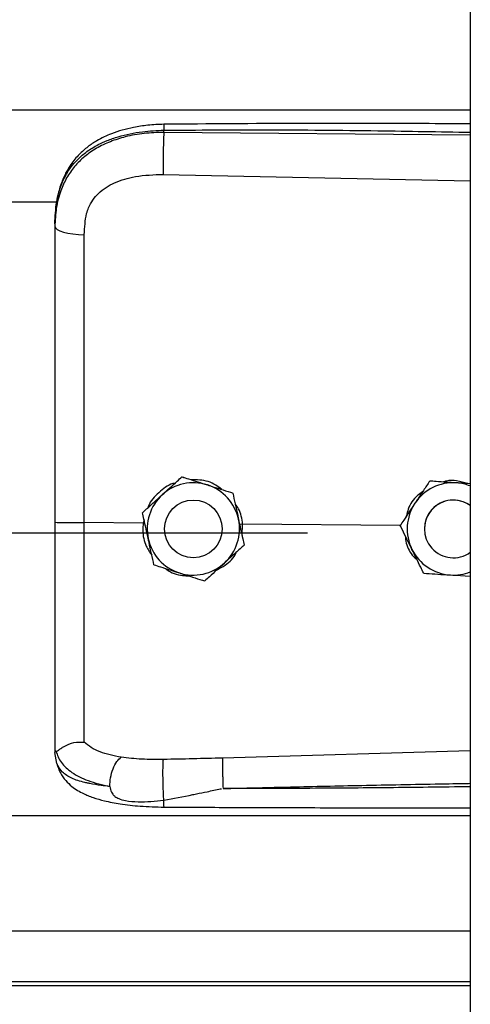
# Model space of a CAD drawing. Header units: inches. Extents: x 170 to 284, y 215 to 248.
# Tile 722 of 1056: x 231.1124 to 231.1959, y 223.7801 to 223.9627. Entities that reach past the tile are written whole.
import ezdxf

# ---------------------------------------------------------------- set-up
doc = ezdxf.new("R2010")
doc.units = ezdxf.units.IN
doc.header["$LTSCALE"] = 0.25
doc.header["$MEASUREMENT"] = 0
doc.layers.add('RH FRONT OF HOOD', color=7, linetype='Continuous')

msp = doc.modelspace()

# ---------------------------------------------------------------- linework, layer by layer
at = {"layer": 'RH FRONT OF HOOD'}
for p, q in [((231.1959333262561, 224.3332527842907), (231.195933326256, 220.1328032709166)), ((227.163613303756, 223.9459768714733), (231.1959333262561, 223.9459768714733)), ((231.1390860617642, 223.9417652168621), (231.1390860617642, 223.9421765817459)), ((231.195933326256, 223.9412285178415), (231.1390860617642, 223.9417652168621)), ((231.1389900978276, 223.9339763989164), (231.195933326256, 223.9327668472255)), ((227.2401614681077, 223.9289012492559), (231.119382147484, 223.9289012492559)), ((231.118890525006, 223.9248419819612), (231.118890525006, 223.92435366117)), ((231.142461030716, 223.8779100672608), (231.142461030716, 223.8779084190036)), ((231.1884045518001, 223.8771136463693), (231.1884045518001, 223.8771152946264)), ((231.1894534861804, 223.8770474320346), (231.1884045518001, 223.8771152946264)), ((231.1518791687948, 223.8749094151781), (231.1518791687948, 223.874907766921)), ((231.1351533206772, 223.8712540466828), (231.1351533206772, 223.8712523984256)), ((231.135447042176, 223.8699083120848), (231.1352617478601, 223.8693187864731)), ((231.1352617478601, 223.8693187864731), (231.1243481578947, 223.8694232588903)), ((231.1352617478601, 223.8693187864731), (231.1352639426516, 223.8693186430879)), ((231.1392212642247, 223.8682515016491), (231.1392212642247, 223.868250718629)), ((231.1499216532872, 223.8682507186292), (231.1499216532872, 223.8682515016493)), ((231.1536994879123, 223.8691421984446), (231.1531514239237, 223.8690881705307)), ((231.1536023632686, 223.867024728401), (231.1536994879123, 223.8691421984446)), ((231.1536994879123, 223.8691421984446), (231.153701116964, 223.8691422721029)), ((231.1829331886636, 223.8688624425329), (231.153701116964, 223.8691422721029)), ((231.1829192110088, 223.8688907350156), (231.1829192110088, 223.8688923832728)), ((231.1874329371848, 223.8682515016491), (231.1874329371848, 223.8682507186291)), ((227.193781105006, 223.8675087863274), (231.165765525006, 223.8675087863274)), ((231.1539895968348, 223.8652527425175), (231.1539895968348, 223.8652510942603)), ((231.1922297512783, 223.8597090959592), (231.195933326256, 223.8594693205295)), ((231.118890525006, 223.8273005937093), (231.118890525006, 223.8267717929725)), ((231.1192302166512, 223.8247866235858), (231.118890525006, 223.8267717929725)), ((231.195933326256, 223.8270951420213), (231.1499976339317, 223.8257633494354)), ((227.163613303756, 223.815123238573), (231.1959333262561, 223.815123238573)), ((227.163613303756, 223.7937442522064), (231.1959333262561, 223.7937442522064)), ((231.1959333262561, 223.7842589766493), (227.163613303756, 223.7842589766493)), ((227.163613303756, 223.7836196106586), (231.1959333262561, 223.7836196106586))]:
    msp.add_line(p, q, dxfattribs=at)
at = {"layer": 'RH FRONT OF HOOD', "flags": 128}
msp.add_lwpolyline([(231.118890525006, 223.92435366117), (231.1189944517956, 223.9240579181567), (231.1193024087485, 223.9237730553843), (231.119803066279, 223.9235095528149), (231.1204780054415, 223.9232771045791), (231.121302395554, 223.9230842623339), (231.1222459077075, 223.9229381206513), (231.1232738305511, 223.9228440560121), (231.124348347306, 223.9228055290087)], dxfattribs=at)
at = {"layer": 'RH FRONT OF HOOD'}
msp.add_circle((231.1445714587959, 223.8682507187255), 0.005350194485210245, dxfattribs=at)
for centre, radius, start, end in [((231.1445714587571, 223.8682515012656), 0.00856031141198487, 72.32793711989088, 132.3279357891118), ((231.192783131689, 223.8682515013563), 0.008560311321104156, 86.29353550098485, 146.2935346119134), ((231.1927831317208, 223.8682515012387), 0.008560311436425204, 68.40767565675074, 86.2935357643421), ((231.1445714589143, 223.8682515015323), 0.008560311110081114, 12.32793744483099, 72.32793758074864), ((231.1445714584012, 223.8682515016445), 0.008560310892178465, 132.3279357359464, 192.3279369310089), ((231.1927831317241, 223.8682515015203), 0.005350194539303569, 53.92810144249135, 179.9999986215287), ((231.1927831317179, 223.8682507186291), 0.00535019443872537, 53.92810057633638, 306.07189942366), ((231.192783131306, 223.8682515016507), 0.008560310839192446, 146.2935348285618, 206.2935362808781), ((231.1445714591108, 223.8682515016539), 0.008560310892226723, 312.3279357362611, 12.32793693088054), ((231.1445714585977, 223.8682515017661), 0.008560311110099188, 192.3279374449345, 252.327937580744), ((231.1927831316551, 223.8682515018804), 0.008560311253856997, 206.293536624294, 266.2935360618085), ((231.1445714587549, 223.8682515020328), 0.00856031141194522, 252.3279371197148, 312.3279357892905), ((231.1927831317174, 223.8682515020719), 0.008560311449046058, 266.2935357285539, 291.5923243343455)]:
    msp.add_arc(centre, radius, start, end, dxfattribs=at)
for points, knots in [([(231.1391046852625, 223.943268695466), (231.1381060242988, 223.9432301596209), (231.1362142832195, 223.9431571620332), (231.1329052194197, 223.9426287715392), (231.1296777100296, 223.9417347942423), (231.126930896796, 223.9404305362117), (231.1249450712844, 223.9391078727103), (231.123303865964, 223.9376624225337), (231.1219887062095, 223.9360742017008), (231.1209135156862, 223.9343215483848), (231.1200562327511, 223.9324117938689), (231.1193113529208, 223.929893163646), (231.1190959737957, 223.9279555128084), (231.1189769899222, 223.9268850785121)], [0, 0, 0, 0, 0.0977474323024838, 0.1851607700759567, 0.330612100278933, 0.436467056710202, 0.5083182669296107, 0.5850061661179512, 0.6719760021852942, 0.7307948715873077, 0.8036787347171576, 0.8915444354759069, 1, 1, 1, 1]), ([(231.139104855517, 223.943252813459), (231.1391036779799, 223.9432568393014), (231.139099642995, 223.9432706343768), (231.1390944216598, 223.9431557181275), (231.1390878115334, 223.9428629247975), (231.1390867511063, 223.9424469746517), (231.1390860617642, 223.9421765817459)], [0, 0, 0, 0, 0.09787641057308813, 0.3353863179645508, 0.5679606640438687, 1, 1, 1, 1]), ([(231.195933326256, 223.9433516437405), (231.1930341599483, 223.9433663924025), (231.1824062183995, 223.9434204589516), (231.1634627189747, 223.9434571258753), (231.1474194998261, 223.9433330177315), (231.1391046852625, 223.943268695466)], [0, 0, 0, 0, 0.1530455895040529, 0.5610439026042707, 0.9999999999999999, 0.9999999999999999, 0.9999999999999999, 0.9999999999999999]), ([(231.118890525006, 223.9248419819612), (231.118953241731, 223.9261984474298), (231.1190716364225, 223.9287591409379), (231.1200411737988, 223.9322501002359), (231.1213304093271, 223.934662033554), (231.1226942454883, 223.9363647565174), (231.1237772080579, 223.9374081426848), (231.1248361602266, 223.9382366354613), (231.1258256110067, 223.9388965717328), (231.1270599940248, 223.9395916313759), (231.1286540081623, 223.9403173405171), (231.1313177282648, 223.9412253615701), (231.1348528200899, 223.9419852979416), (231.1377593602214, 223.9421166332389), (231.1390860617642, 223.9421765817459)], [0, 0, 0, 0, 0.1307156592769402, 0.2467609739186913, 0.3577928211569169, 0.4170971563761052, 0.4791482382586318, 0.5177152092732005, 0.5590896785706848, 0.6032945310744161, 0.663348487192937, 0.7353692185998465, 0.8792082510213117, 1, 1, 1, 1]), ([(231.1390860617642, 223.9417652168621), (231.1378701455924, 223.9417319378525), (231.135438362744, 223.9416653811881), (231.1320975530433, 223.9410435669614), (231.1291397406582, 223.9401013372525), (231.1265971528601, 223.93888366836), (231.1243656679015, 223.9373382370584), (231.1224940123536, 223.935497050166), (231.121013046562, 223.9333667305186), (231.1198374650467, 223.9307975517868), (231.1190446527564, 223.927745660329), (231.1189419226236, 223.9254848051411), (231.118890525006, 223.92435366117)], [0, 0, 0, 0, 0.1111703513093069, 0.2223361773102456, 0.3162781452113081, 0.4102081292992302, 0.5024030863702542, 0.5945790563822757, 0.6845432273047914, 0.7745043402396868, 0.8871807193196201, 0.9999999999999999, 0.9999999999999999, 0.9999999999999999, 0.9999999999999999]), ([(231.1390860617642, 223.9417652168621), (231.1390643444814, 223.9411893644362), (231.1390192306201, 223.9399931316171), (231.1389782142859, 223.9377680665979), (231.1389649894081, 223.9355906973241), (231.1389819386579, 223.934500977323), (231.1389900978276, 223.9339763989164)], [0, 0, 0, 0, 0.2406941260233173, 0.4999999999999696, 0.7593058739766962, 1, 1, 1, 1]), ([(231.1390860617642, 223.9421765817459), (231.1453919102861, 223.9422159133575), (231.1586309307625, 223.9422984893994), (231.1775805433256, 223.9421173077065), (231.1902210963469, 223.9418963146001), (231.195933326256, 223.9417964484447)], [0, 0, 0, 0, 0.3326703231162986, 0.6984356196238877, 1, 1, 1, 1]), ([(231.1247739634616, 223.9267388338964), (231.1247739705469, 223.926738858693), (231.1248765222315, 223.9270977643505), (231.1253717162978, 223.9285039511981), (231.1269077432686, 223.9307066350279), (231.1299747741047, 223.9326098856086), (231.1340909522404, 223.9338215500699), (231.1372437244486, 223.9339212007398), (231.1389900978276, 223.9339763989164)], [0, 0, 0, 0, 4.497367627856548e-06, 0.06509473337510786, 0.261670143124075, 0.475310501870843, 0.7093656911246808, 1, 1, 1, 1]), ([(231.124348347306, 223.9228055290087), (231.1244183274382, 223.9241301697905), (231.1244883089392, 223.9254548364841), (231.1247739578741, 223.9267388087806), (231.1247739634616, 223.9267388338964)], [0, 0, 0, 0, 0.9999804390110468, 0.9999999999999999, 0.9999999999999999, 0.9999999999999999, 0.9999999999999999]), ([(231.118890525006, 223.92435366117), (231.118890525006, 223.9207234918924), (231.118890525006, 223.9134525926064), (231.118890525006, 223.9023718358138), (231.118890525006, 223.8911892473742), (231.118890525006, 223.8802205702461), (231.118890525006, 223.8729727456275), (231.118890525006, 223.8694929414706)], [0, 0, 0, 0, 0.2027568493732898, 0.4061035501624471, 0.6088604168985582, 0.8122072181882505, 1, 1, 1, 1]), ([(231.1243481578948, 223.8694232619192), (231.1243481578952, 223.8694232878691), (231.1243482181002, 223.8728096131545), (231.1243483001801, 223.8798563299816), (231.12434834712, 223.8905295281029), (231.1243483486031, 223.9014055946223), (231.1243483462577, 223.9121929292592), (231.1243483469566, 223.9192679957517), (231.124348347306, 223.9228055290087)], [0, 0, 0, 0, 1.439079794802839e-06, 0.1877923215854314, 0.3908439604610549, 0.59389561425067, 0.7969478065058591, 1, 1, 1, 1]), ([(231.1388071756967, 223.8745823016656), (231.1397477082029, 223.8754389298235), (231.1410021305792, 223.8765814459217), (231.1421690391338, 223.8776441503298), (231.142461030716, 223.8779100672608)], [0, 0, 0, 0, 0.7497733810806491, 1, 1, 1, 1]), ([(231.1388071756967, 223.8745801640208), (231.1397477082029, 223.8754368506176), (231.1410021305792, 223.8765794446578), (231.1421690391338, 223.8776424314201), (231.142461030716, 223.8779084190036)], [0, 0, 0, 0, 0.7497733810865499, 1, 1, 1, 1]), ([(231.142461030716, 223.8779100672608), (231.1428587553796, 223.8777833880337), (231.1443635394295, 223.8773040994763), (231.1459805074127, 223.8767889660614), (231.1471700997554, 223.8764099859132)], [0, 0, 0, 0, 0.264306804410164, 0.9999999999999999, 0.9999999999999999, 0.9999999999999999, 0.9999999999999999]), ([(231.142461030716, 223.8779084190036), (231.1428587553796, 223.8777816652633), (231.1443635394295, 223.877302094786), (231.1459805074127, 223.8767868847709), (231.1471700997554, 223.8764078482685)], [0, 0, 0, 0, 0.2643068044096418, 1, 1, 1, 1]), ([(231.1498315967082, 223.8755619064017), (231.1494748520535, 223.8758519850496), (231.1483112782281, 223.8767981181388), (231.1462597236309, 223.877365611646), (231.1446901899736, 223.8773694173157), (231.1441542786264, 223.8773707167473)], [0, 0, 0, 0, 0.2255168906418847, 0.7355556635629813, 1, 1, 1, 1]), ([(231.1884045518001, 223.8771152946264), (231.1880247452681, 223.8765459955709), (231.1872561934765, 223.8753939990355), (231.1863200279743, 223.8739906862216), (231.1857840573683, 223.8731872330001), (231.1856618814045, 223.8730040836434)], [0, 0, 0, 0, 0.4299704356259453, 0.8700602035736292, 0.9999999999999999, 0.9999999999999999, 0.9999999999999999, 0.9999999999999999]), ([(231.1884045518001, 223.8771136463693), (231.1880247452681, 223.8765442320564), (231.1872561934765, 223.8753920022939), (231.1863200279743, 223.8739885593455), (231.1857840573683, 223.8731850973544), (231.1856618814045, 223.8730019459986)], [0, 0, 0, 0, 0.429970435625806, 0.8700602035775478, 0.9999999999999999, 0.9999999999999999, 0.9999999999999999, 0.9999999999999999]), ([(231.1933365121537, 223.8767939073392), (231.192066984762, 223.8768761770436), (231.1903737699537, 223.8769859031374), (231.1887986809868, 223.8770880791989), (231.1884045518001, 223.8771136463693)], [0, 0, 0, 0, 0.749773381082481, 1, 1, 1, 1]), ([(231.1954080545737, 223.8766617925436), (231.1947471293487, 223.8768618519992), (231.1934767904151, 223.8772463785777), (231.1919135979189, 223.8772712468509), (231.1911336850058, 223.8770091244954), (231.1909578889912, 223.8769500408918)], [0, 0, 0, 0, 0.4565421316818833, 0.8775020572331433, 0.9999999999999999, 0.9999999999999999, 0.9999999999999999, 0.9999999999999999]), ([(231.195933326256, 223.8766257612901), (231.1952903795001, 223.8766673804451), (231.1944315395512, 223.8767229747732), (231.1935564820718, 223.8767796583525), (231.1933365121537, 223.8767939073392)], [0, 0, 0, 0, 0.7486223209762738, 1, 1, 1, 1]), ([(231.1411817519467, 223.8767449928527), (231.1410465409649, 223.8767148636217), (231.1398947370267, 223.8764582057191), (231.1381374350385, 223.8749994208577), (231.136518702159, 223.8733897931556), (231.1361908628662, 223.8722814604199), (231.1361575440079, 223.8721688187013)], [0, 0, 0, 0, 0.05931474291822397, 0.5052766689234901, 0.9497204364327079, 1, 1, 1, 1]), ([(231.1471700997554, 223.8764099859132), (231.1473564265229, 223.8763506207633), (231.1488137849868, 223.87588629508), (231.1504118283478, 223.8753770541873), (231.1517362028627, 223.8749549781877), (231.1518791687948, 223.8749094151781)], [0, 0, 0, 0, 0.1156468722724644, 0.90453427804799, 1, 1, 1, 1]), ([(231.1471700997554, 223.8764078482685), (231.1473564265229, 223.8763484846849), (231.1488137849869, 223.8758841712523), (231.1504118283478, 223.8753751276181), (231.1517362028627, 223.874953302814), (231.1518791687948, 223.874907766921)], [0, 0, 0, 0, 0.1156468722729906, 0.9045342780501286, 1, 1, 1, 1]), ([(231.1870625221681, 223.8751036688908), (231.1867429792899, 223.8748856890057), (231.1855895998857, 223.8740988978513), (231.1844962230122, 223.8724982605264), (231.1841983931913, 223.8710935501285), (231.1841102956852, 223.8706780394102)], [0, 0, 0, 0, 0.2125142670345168, 0.7670631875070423, 1, 1, 1, 1]), ([(231.1351533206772, 223.8712540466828), (231.1356593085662, 223.8717149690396), (231.1366831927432, 223.8726476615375), (231.1379303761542, 223.8737836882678), (231.1386444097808, 223.8744340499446), (231.1388071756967, 223.8745823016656)], [0, 0, 0, 0, 0.4299704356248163, 0.870060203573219, 0.9999999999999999, 0.9999999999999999, 0.9999999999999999, 0.9999999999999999]), ([(231.1351533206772, 223.8712523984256), (231.1356593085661, 223.8717132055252), (231.1366831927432, 223.872645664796), (231.1379303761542, 223.8737815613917), (231.1386444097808, 223.8744319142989), (231.1388071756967, 223.8745801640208)], [0, 0, 0, 0, 0.4299704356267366, 0.8700602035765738, 1, 1, 1, 1]), ([(231.1518791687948, 223.8749094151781), (231.1520252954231, 223.8742408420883), (231.1523209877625, 223.872887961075), (231.1526811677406, 223.871239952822), (231.1528873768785, 223.8702964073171), (231.1529343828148, 223.8700813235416)], [0, 0, 0, 0, 0.4299704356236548, 0.870060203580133, 0.9999999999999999, 0.9999999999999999, 0.9999999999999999, 0.9999999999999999]), ([(231.1518791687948, 223.874907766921), (231.1520252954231, 223.8742390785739), (231.1523209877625, 223.8728859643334), (231.1526811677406, 223.8712378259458), (231.1528873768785, 223.8702942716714), (231.1529343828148, 223.8700791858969)], [0, 0, 0, 0, 0.4299704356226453, 0.8700602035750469, 0.9999999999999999, 0.9999999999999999, 0.9999999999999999, 0.9999999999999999]), ([(231.153701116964, 223.8691422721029), (231.1537011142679, 223.8691422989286), (231.1536030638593, 223.8701178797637), (231.153343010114, 223.8715100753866), (231.1525385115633, 223.8725994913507), (231.1523190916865, 223.8728966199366)], [0, 0, 0, 0, 1.999769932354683e-05, 0.7272642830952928, 1, 1, 1, 1]), ([(231.1856618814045, 223.8730040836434), (231.1849558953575, 223.8719457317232), (231.1840142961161, 223.8705341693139), (231.1831383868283, 223.8692209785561), (231.1829192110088, 223.8688923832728)], [0, 0, 0, 0, 0.7497733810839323, 1, 1, 1, 1]), ([(231.1856618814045, 223.8730019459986), (231.1849558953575, 223.8719436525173), (231.184014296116, 223.8705321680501), (231.1831383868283, 223.8692192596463), (231.1829192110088, 223.8688907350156)], [0, 0, 0, 0, 0.7497733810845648, 1, 1, 1, 1]), ([(231.118890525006, 223.8694929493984), (231.118890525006, 223.8664556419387), (231.118890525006, 223.8602802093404), (231.118890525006, 223.8514932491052), (231.118890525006, 223.8433266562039), (231.118890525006, 223.8367466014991), (231.118890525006, 223.8313619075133), (231.118890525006, 223.8286613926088), (231.118890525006, 223.8273005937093)], [0, 0, 0, 0, 0.1870908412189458, 0.3803918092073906, 0.5558755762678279, 0.7364481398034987, 0.8671952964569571, 1, 1, 1, 1]), ([(231.1362085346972, 223.8664238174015), (231.1359369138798, 223.8676667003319), (231.1355746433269, 223.8693243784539), (231.1352376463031, 223.8708665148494), (231.1351533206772, 223.8712523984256)], [0, 0, 0, 0, 0.7497733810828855, 0.9999999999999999, 0.9999999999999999, 0.9999999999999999, 0.9999999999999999]), ([(231.1529343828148, 223.8700813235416), (231.1532060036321, 223.8688384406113), (231.1535682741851, 223.8671807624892), (231.1539052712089, 223.8656386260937), (231.1539895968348, 223.8652527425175)], [0, 0, 0, 0, 0.7497733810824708, 1, 1, 1, 1]), ([(231.1529343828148, 223.8700791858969), (231.1532060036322, 223.8688363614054), (231.1535682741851, 223.8671787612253), (231.1539052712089, 223.865636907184), (231.1539895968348, 223.8652510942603)], [0, 0, 0, 0, 0.7497733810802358, 1, 1, 1, 1]), ([(231.1243483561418, 223.8287326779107), (231.1243483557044, 223.8289953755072), (231.1243483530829, 223.8305698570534), (231.1243483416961, 223.8340012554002), (231.1243482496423, 223.8396025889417), (231.1243479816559, 223.8460424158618), (231.1243476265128, 223.8532684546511), (231.1243473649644, 223.8611432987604), (231.1243474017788, 223.8666712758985), (231.1243474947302, 223.8694232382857), (231.1243474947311, 223.8694232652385)], [0, 0, 0, 0, 0.03155846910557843, 0.1891461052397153, 0.3467338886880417, 0.50432776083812, 0.6619226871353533, 0.8309600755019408, 0.9999983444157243, 1, 1, 1, 1]), ([(231.1352639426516, 223.8693186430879), (231.1352301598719, 223.8688648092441), (231.1351234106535, 223.8674307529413), (231.1355400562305, 223.8652682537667), (231.1364915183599, 223.8639118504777), (231.1368779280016, 223.8633609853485)], [0, 0, 0, 0, 0.2156616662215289, 0.6814629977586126, 1, 1, 1, 1]), ([(231.1851085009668, 223.8644595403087), (231.185021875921, 223.8646348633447), (231.1843443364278, 223.8660061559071), (231.1836013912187, 223.8675099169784), (231.1829856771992, 223.8687561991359), (231.1829192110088, 223.8688907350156)], [0, 0, 0, 0, 0.1156468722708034, 0.9045342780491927, 1, 1, 1, 1]), ([(231.1372637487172, 223.861595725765), (231.1371176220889, 223.8622642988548), (231.1368219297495, 223.8636171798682), (231.1364617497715, 223.8652651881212), (231.1362555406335, 223.8662087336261), (231.1362085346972, 223.8664238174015)], [0, 0, 0, 0, 0.4299704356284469, 0.8700602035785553, 0.9999999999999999, 0.9999999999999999, 0.9999999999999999, 0.9999999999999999]), ([(231.1838551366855, 223.866996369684), (231.1839036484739, 223.8665344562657), (231.1840502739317, 223.8651383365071), (231.1848959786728, 223.8635418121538), (231.185830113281, 223.8627333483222), (231.1860595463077, 223.8625347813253)], [0, 0, 0, 0, 0.2716700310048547, 0.8211147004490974, 0.9999999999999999, 0.9999999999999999, 0.9999999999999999, 0.9999999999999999]), ([(231.1539895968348, 223.8652510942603), (231.1534836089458, 223.8647901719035), (231.1524597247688, 223.8638574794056), (231.1512125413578, 223.8627214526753), (231.1504985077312, 223.8620710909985), (231.1503357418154, 223.8619228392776)], [0, 0, 0, 0, 0.4299704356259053, 0.8700602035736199, 0.9999999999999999, 0.9999999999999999, 0.9999999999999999, 0.9999999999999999]), ([(231.1872977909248, 223.8600288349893), (231.1871128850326, 223.8604030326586), (231.1864132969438, 223.8618188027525), (231.1856615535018, 223.8633402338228), (231.1851085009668, 223.8644595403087)], [0, 0, 0, 0, 0.2643068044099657, 1, 1, 1, 1]), ([(231.1489787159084, 223.8606869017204), (231.1494874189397, 223.8609489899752), (231.150893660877, 223.8616734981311), (231.1521341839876, 223.862904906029), (231.1525134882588, 223.8638846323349), (231.1525265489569, 223.8639183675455)], [0, 0, 0, 0, 0.3536960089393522, 0.9777456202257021, 1, 1, 1, 1]), ([(231.1372637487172, 223.861595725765), (231.1376614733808, 223.8614689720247), (231.1391662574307, 223.8609894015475), (231.1407832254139, 223.8604741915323), (231.1419728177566, 223.8600951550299)], [0, 0, 0, 0, 0.2643068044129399, 1, 1, 1, 1]), ([(231.1394223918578, 223.8609078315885), (231.1395017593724, 223.8608411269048), (231.1403748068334, 223.8601073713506), (231.1419449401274, 223.8596282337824), (231.1433794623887, 223.8595437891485), (231.1437770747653, 223.8595203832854)], [0, 0, 0, 0, 0.0674096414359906, 0.7415101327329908, 1, 1, 1, 1]), ([(231.1503357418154, 223.8619228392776), (231.149395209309, 223.8610662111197), (231.1481407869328, 223.8599236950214), (231.1469738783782, 223.8588609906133), (231.146681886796, 223.8585950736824)], [0, 0, 0, 0, 0.749773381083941, 0.9999999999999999, 0.9999999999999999, 0.9999999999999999, 0.9999999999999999]), ([(231.1419728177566, 223.8600951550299), (231.1421591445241, 223.8600357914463), (231.143616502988, 223.8595714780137), (231.145214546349, 223.8590624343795), (231.1465389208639, 223.8586406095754), (231.146681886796, 223.8585950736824)], [0, 0, 0, 0, 0.1156468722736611, 0.9045342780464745, 0.9999999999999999, 0.9999999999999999, 0.9999999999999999, 0.9999999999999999]), ([(231.1872977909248, 223.8600288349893), (231.187980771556, 223.8599845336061), (231.1893628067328, 223.8598948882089), (231.1910462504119, 223.8597857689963), (231.192010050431, 223.8597233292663), (231.1922297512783, 223.8597090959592)], [0, 0, 0, 0, 0.4299704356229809, 0.8700602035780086, 1, 1, 1, 1]), ([(231.1190875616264, 223.8270502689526), (231.1191366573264, 223.8270417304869), (231.1192374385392, 223.8270242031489), (231.1195291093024, 223.8272104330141), (231.1199945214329, 223.8275412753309), (231.1208707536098, 223.8281213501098), (231.1223499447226, 223.8287394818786), (231.1236907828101, 223.8287355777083), (231.124348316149, 223.828733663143)], [0, 0, 0, 0, 0.1136768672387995, 0.2333502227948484, 0.3620694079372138, 0.5019163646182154, 0.7557448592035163, 1, 1, 1, 1]), ([(231.1311825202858, 223.8259086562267), (231.1298089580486, 223.8261965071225), (231.1277245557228, 223.8266333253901), (231.1255487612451, 223.8276740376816), (231.1247497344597, 223.8283793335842), (231.1243483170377, 223.8287336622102)], [0, 0, 0, 0, 0.4901989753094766, 0.743884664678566, 1, 1, 1, 1]), ([(231.118890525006, 223.8273005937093), (231.1188905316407, 223.8272993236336), (231.118890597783, 223.8272866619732), (231.1188977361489, 223.827182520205), (231.1189961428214, 223.8271041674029), (231.1190838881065, 223.8270343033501)], [0, 0, 0, 0, 0.01193493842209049, 0.1189819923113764, 1, 1, 1, 1]), ([(231.1190833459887, 223.8270500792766), (231.1193589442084, 223.8263280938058), (231.1199250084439, 223.8248451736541), (231.121977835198, 223.8230118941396), (231.1249660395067, 223.8214538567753), (231.1276931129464, 223.820830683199), (231.1290929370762, 223.8205108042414)], [0, 0, 0, 0, 0.2305257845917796, 0.4734878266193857, 0.7297379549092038, 1, 1, 1, 1]), ([(231.1290929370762, 223.8205108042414), (231.1291179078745, 223.8210410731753), (231.1291697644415, 223.8221422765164), (231.1296456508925, 223.8238041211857), (231.1303497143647, 223.8251903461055), (231.130911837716, 223.8256751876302), (231.1311825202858, 223.8259086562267)], [0, 0, 0, 0, 0.2407679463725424, 0.5000000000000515, 0.7592320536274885, 1, 1, 1, 1]), ([(231.1390119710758, 223.8255012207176), (231.1376599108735, 223.8254939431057), (231.134957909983, 223.8254793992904), (231.1324512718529, 223.8257638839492), (231.1311989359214, 223.8259060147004)], [0, 0, 0, 0, 0.5003922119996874, 1, 1, 1, 1]), ([(231.1499976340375, 223.8257633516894), (231.1481664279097, 223.8257153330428), (231.1445038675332, 223.8256192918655), (231.1408426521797, 223.8255405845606), (231.1390119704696, 223.8255012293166)], [0, 0, 0, 0, 0.4999797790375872, 1, 1, 1, 1]), ([(231.1499974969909, 223.8257633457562), (231.1499900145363, 223.8255245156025), (231.1499785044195, 223.8251571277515), (231.1499797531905, 223.8242952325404), (231.1499871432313, 223.8235204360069), (231.1500015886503, 223.8226599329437), (231.1500273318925, 223.8215004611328), (231.1500550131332, 223.8206570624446), (231.1500730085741, 223.8201087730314)], [0, 0, 0, 0, 0.2394508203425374, 0.3683426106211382, 0.4999696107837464, 0.6316010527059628, 0.7605056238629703, 0.9999999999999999, 0.9999999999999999, 0.9999999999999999, 0.9999999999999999]), ([(231.1290918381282, 223.8205090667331), (231.1285455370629, 223.8205661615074), (231.1272405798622, 223.8207025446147), (231.1258418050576, 223.8209306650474), (231.1248868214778, 223.8211245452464), (231.1236534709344, 223.8214023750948), (231.1219671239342, 223.8219685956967), (231.1201473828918, 223.8230940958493), (231.1195418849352, 223.8242114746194), (231.1192302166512, 223.8247866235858)], [0, 0, 0, 0, 0.1091879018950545, 0.2608187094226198, 0.3077983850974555, 0.3355235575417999, 0.5627886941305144, 0.7749539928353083, 0.9999999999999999, 0.9999999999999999, 0.9999999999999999, 0.9999999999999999]), ([(231.1192471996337, 223.8247405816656), (231.1194361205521, 223.8241536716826), (231.1197908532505, 223.8230516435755), (231.1208039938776, 223.821633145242), (231.1219330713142, 223.8205571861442), (231.123080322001, 223.8197603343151), (231.1241275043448, 223.8192039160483), (231.1250704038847, 223.8187917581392), (231.1263158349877, 223.8183253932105), (231.1282607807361, 223.8177648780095), (231.1311398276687, 223.8172033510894), (231.13487347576, 223.8167810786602), (231.1376548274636, 223.8167136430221), (231.1391430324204, 223.8166775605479)], [0, 0, 0, 0, 0.098431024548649, 0.1848217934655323, 0.2573083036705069, 0.3158871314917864, 0.3722739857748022, 0.4121400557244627, 0.4615923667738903, 0.5575876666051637, 0.6828759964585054, 0.8303179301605, 1, 1, 1, 1]), ([(231.1390973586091, 223.81793073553), (231.139081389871, 223.8181713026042), (231.13904770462, 223.8186787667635), (231.1390028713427, 223.8196888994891), (231.1389658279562, 223.8208763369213), (231.138943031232, 223.8221482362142), (231.138937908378, 223.8233517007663), (231.138950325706, 223.824347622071), (231.1389754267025, 223.8250869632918), (231.1390002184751, 223.8253679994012), (231.1390119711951, 223.8255012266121)], [0, 0, 0, 0, 0.1098512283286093, 0.2317256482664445, 0.3631776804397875, 0.500000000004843, 0.63682231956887, 0.7682743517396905, 0.8901487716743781, 1, 1, 1, 1]), ([(231.1290920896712, 223.8205058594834), (231.1291666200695, 223.8201355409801), (231.1292705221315, 223.819619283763), (231.1296422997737, 223.8190219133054), (231.1300629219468, 223.8185890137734), (231.130866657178, 223.8181444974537), (231.132343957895, 223.8177829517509), (231.1351048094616, 223.8175428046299), (231.1375015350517, 223.8177756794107), (231.1390973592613, 223.8179307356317)], [0, 0, 0, 0, 0.100126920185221, 0.1395859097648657, 0.1897135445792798, 0.2582342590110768, 0.3697357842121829, 0.5803479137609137, 1, 1, 1, 1]), ([(231.1500732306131, 223.8201064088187), (231.1539732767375, 223.8202056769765), (231.1622433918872, 223.8204161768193), (231.1753553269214, 223.8206983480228), (231.1863032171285, 223.8209109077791), (231.1933193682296, 223.8210389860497), (231.1954943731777, 223.8210770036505), (231.195933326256, 223.8210846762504)], [0, 0, 0, 0, 0.2551597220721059, 0.5410705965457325, 0.8577348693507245, 0.9712884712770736, 1, 1, 1, 1]), ([(231.195933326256, 223.8204396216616), (231.1933356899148, 223.820407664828), (231.1882696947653, 223.8203453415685), (231.1807055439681, 223.820264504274), (231.1730533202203, 223.8201952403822), (231.16529531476, 223.8201436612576), (231.1575727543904, 223.8201106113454), (231.1525358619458, 223.8201077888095), (231.150073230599, 223.8201064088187)], [0, 0, 0, 0, 0.1699411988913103, 0.3314248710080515, 0.4948424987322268, 0.6705311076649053, 0.838916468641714, 1, 1, 1, 1]), ([(231.1390973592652, 223.8179307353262), (231.1408767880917, 223.8182776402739), (231.1426643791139, 223.8186261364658), (231.1444823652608, 223.8189934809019), (231.1445533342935, 223.8190078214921), (231.1447884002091, 223.8190552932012), (231.1456566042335, 223.8192317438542), (231.1472969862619, 223.8195469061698), (231.1488296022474, 223.819910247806), (231.1497286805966, 223.8200701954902), (231.1498057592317, 223.8200839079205)], [0, 0, 0, 0, 0.5022751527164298, 0.5045790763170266, 0.5086566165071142, 0.5221306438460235, 0.5703313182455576, 0.7514263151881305, 0.9786895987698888, 1, 1, 1, 1]), ([(231.1391431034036, 223.8166994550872), (231.1391424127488, 223.8166925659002), (231.1391358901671, 223.816627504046), (231.13912498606, 223.816817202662), (231.1391108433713, 223.8171440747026), (231.1391021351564, 223.8175766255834), (231.1390982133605, 223.8178674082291), (231.1390973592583, 223.8179307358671)], [0, 0, 0, 0, 0.03436729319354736, 0.324566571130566, 0.6210149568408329, 0.9174633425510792, 1, 1, 1, 1]), ([(231.1391430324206, 223.8166775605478), (231.1433382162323, 223.8166559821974), (231.152313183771, 223.8166098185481), (231.1666555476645, 223.8165682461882), (231.1813905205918, 223.8165440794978), (231.1913453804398, 223.8165405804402), (231.195933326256, 223.8165389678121)], [0, 0, 0, 0, 0.2216322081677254, 0.4741489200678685, 0.7576483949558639, 1, 1, 1, 1])]:
    msp.add_open_spline(points, degree=3, knots=knots, dxfattribs=at)
msp.add_open_spline([(231.1188905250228, 223.8694929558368), (231.1189716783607, 223.8694840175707), (231.1191339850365, 223.8694661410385), (231.1203867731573, 223.8694434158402), (231.122184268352, 223.869427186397), (231.1236264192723, 223.8694245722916), (231.1243474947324, 223.869423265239)], degree=3, dxfattribs=at)

doc.saveas('drawing.dxf')
